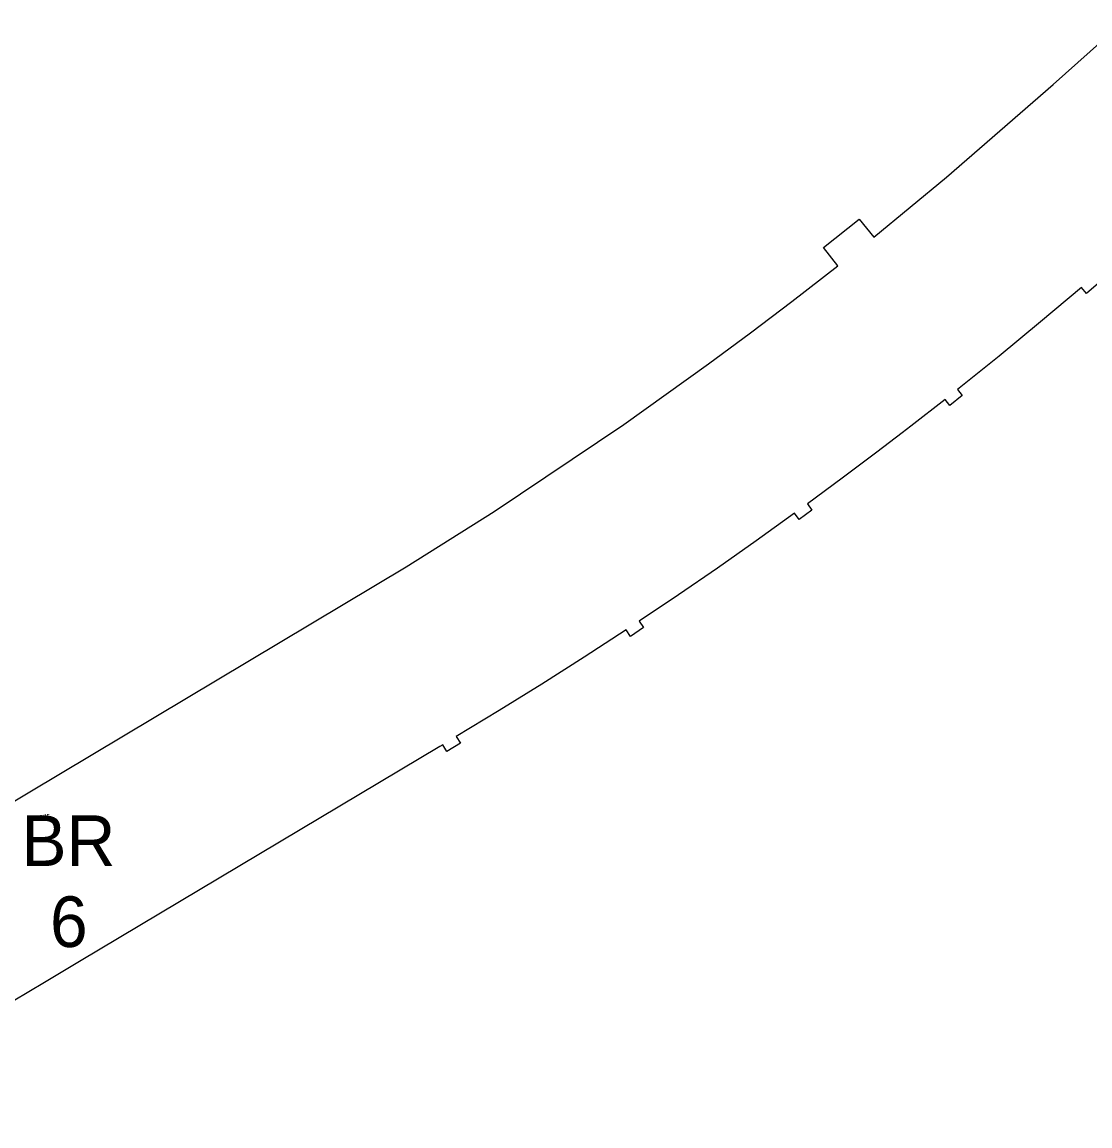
# Model space of a CAD drawing. Extents: x 2071991 to 2268989, y 436479 to 469629.
# Drawn here: x 2169103 to 2170481, y 443520 to 444944 of the extents above; entities that cross this region are included whole.
import ezdxf

# ---------------------------------------------------------------- set-up
doc = ezdxf.new("R2010")
doc.units = 0
for name, color, linetype in [('approx_PSA', 7, 'Continuous'), ('Default', 7, 'Continuous'), ('Exist Environmental Wetland Boundary Cogo Comment', 7, 'Continuous')]:
    doc.layers.add(name, color=color, linetype=linetype)

msp = doc.modelspace()

# ---------------------------------------------------------------- linework, layer by layer
at = {"layer": 'approx_PSA'}
for p, q in [((2170433.4, 444863.6), (2170523.3, 444944.2)), ((2170295.8, 444744), (2170433.4, 444863.6)), ((2170201.9, 444666.7), (2170295.8, 444744)), ((2170137.2, 444653.5), (2170183.1, 444690)), ((2170183.1, 444690), (2170201.9, 444666.7)), ((2170155.8, 444629.9), (2170137.2, 444653.5)), ((2170096.4, 444583.6), (2170155.8, 444629.9)), ((2170469.8, 444601.8), (2170417, 444557.3)), ((2170476.3, 444594.2), (2170469.8, 444601.8)), ((2170491.8, 444607.5), (2170476.3, 444594.2)), ((2170042.9, 444543.1), (2170096.4, 444583.6)), ((2170417, 444557.3), (2170363.7, 444513.3)), ((2169989, 444503.1), (2170042.9, 444543.1)), ((2170363.7, 444513.3), (2170309.9, 444470)), ((2169879.7, 444425.1), (2169989, 444503.1)), ((2170293.9, 444457.4), (2170250, 444423)), ((2170300.1, 444449.5), (2170293.9, 444457.4)), ((2170316.1, 444462.2), (2170300.1, 444449.5)), ((2170309.9, 444470), (2170316.1, 444462.2)), ((2169712.5, 444312.9), (2169879.7, 444425.1)), ((2170238.5, 444414.2), (2170205.8, 444389.1)), ((2170250, 444423), (2170238.5, 444414.2)), ((2170205.8, 444389.1), (2170161.2, 444355.6)), ((2170161.2, 444355.6), (2170116.3, 444322.5)), ((2170122.2, 444314.4), (2170105.7, 444302.4)), ((2170116.3, 444322.5), (2170122.2, 444314.4)), ((2169598.8, 444241.4), (2169712.5, 444312.9)), ((2170099.8, 444310.4), (2170050.3, 444274.9)), ((2170105.7, 444302.4), (2170099.8, 444310.4)), ((2170050.3, 444274.9), (2170000.4, 444239.8)), ((2169013, 443891.2), (2169598.8, 444241.4)), ((2170000.4, 444239.8), (2169950.1, 444205.3)), ((2169950.1, 444205.3), (2169899.5, 444171.3)), ((2169882.5, 444160), (2169828.3, 444124.7)), ((2169888, 444151.6), (2169882.5, 444160)), ((2169905, 444162.9), (2169888, 444151.6)), ((2169899.5, 444171.3), (2169905, 444162.9)), ((2169828.3, 444124.7), (2169773.8, 444089.9)), ((2169773.8, 444089.9), (2169718.8, 444055.8)), ((2169718.8, 444055.8), (2169663.5, 444022.2)), ((2169663.5, 444022.2), (2169668.7, 444013.6)), ((2169642.3, 444009.5), (2169177.5, 443732)), ((2169646.2, 444011.8), (2169642.3, 444009.5)), ((2169651.3, 444003.2), (2169646.2, 444011.8)), ((2169668.7, 444013.6), (2169651.3, 444003.2)), ((2169177.5, 443732), (2169132.5, 443705.1)), ((2169132.5, 443705.1), (2168822.4, 443519.9))]:
    msp.add_line(p, q, dxfattribs=at)

# ---------------------------------------------------------------- texts
at = {"layer": 'Default'}
for s, height, p in [('BR', 65.34, (2169102.4, 443855.3)), ('6', 65.3, (2169139.4, 443750.8))]:
    msp.add_text(s, height=height, dxfattribs=at).set_placement(p)
at = {"layer": 'Exist Environmental Wetland Boundary Cogo Comment'}
msp.add_text('pj15', height=5, dxfattribs=at).set_placement((2169125.9, 443917.2))

doc.saveas('drawing.dxf')
